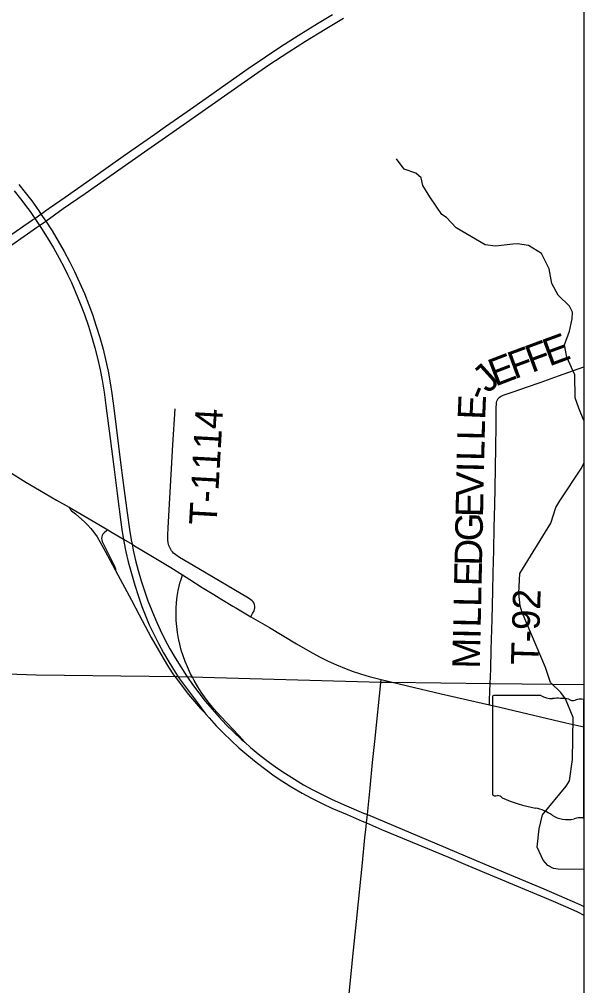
# Model space of a CAD drawing. Extents: x -49 to -8.2, y 9.4 to 23.5.
# Drawn here: x -8.749 to -8.166, y 10.648 to 11.645 of the extents above; entities that cross this region are included whole.
import ezdxf

# ---------------------------------------------------------------- set-up
doc = ezdxf.new("R2010")
doc.units = 0
for name, color, linetype in [('GM_X_Adjacent_County', 7, 'Continuous'), ('GM_X_Interchange_Ramps', 7, 'Continuous'), ('GM_X_Interstate_Route', 7, 'Continuous'), ('GM_X_Minor_River', 7, 'Continuous'), ('GM_X_State_Route', 7, 'Continuous'), ('GM_X_State_Shield', 7, 'Continuous'), ('GM_X_Township', 7, 'Continuous'), ('GM_X_Township_Road', 7, 'Continuous'), ('GM_X_Township_Road_Text', 7, 'Continuous'), ('GM_X_US_Route', 7, 'Continuous')]:
    doc.layers.add(name, color=color, linetype=linetype)

msp = doc.modelspace()

# ---------------------------------------------------------------- linework, layer by layer
at = {"layer": 'GM_X_Adjacent_County'}
msp.add_lwpolyline([(-14.96621, 16.20866), (-8.16621, 16.20866), (-8.16621, 9.40866), (-14.96621, 9.40866)], close=True, dxfattribs=at)
at = {"layer": 'GM_X_Interchange_Ramps'}
for points in [[(-8.69713, 11.14165), (-8.69619, 11.14012), (-8.69559, 11.13913), (-8.69467, 11.13808), (-8.69044, 11.13477), (-8.68699, 11.13195), (-8.68111, 11.12664), (-8.67782, 11.12336), (-8.67473, 11.1199), (-8.67186, 11.11624), (-8.66833, 11.11115), (-8.66509, 11.10587), (-8.65986, 11.09636), (-8.64961, 11.07725), (-8.64926, 11.0766), (-8.63282, 11.04583), (-8.62475, 11.03082), (-8.61236, 11.00757), (-8.60642, 10.9967), (-8.6002, 10.98598), (-8.59446, 10.97677), (-8.58926, 10.96906), (-8.58766, 10.96693), (-8.58635, 10.96518), (-8.58036, 10.95711), (-8.57392, 10.94865), (-8.56573, 10.93907), (-8.56171, 10.9344), (-8.56016, 10.93285), (-8.55843, 10.93121), (-8.55733, 10.93026)], [(-8.65718, 11.1183), (-8.65903, 11.11705), (-8.66032, 11.11619), (-8.66147, 11.11516), (-8.66243, 11.11394), (-8.66313, 11.11256), (-8.66353, 11.11107), (-8.66359, 11.10955), (-8.66335, 11.10803), (-8.66287, 11.10656), (-8.6616, 11.10372), (-8.65043, 11.08106), (-8.64927, 11.07822), (-8.64918, 11.07742), (-8.64926, 11.0766)], [(-8.51596, 10.89946), (-8.51607, 10.89977), (-8.5164, 10.90016), (-8.5185, 10.90258), (-8.52198, 10.90625), (-8.54062, 10.92595), (-8.54781, 10.93406), (-8.55372, 10.94123), (-8.55746, 10.94616), (-8.56098, 10.95125), (-8.56427, 10.95649), (-8.56812, 10.96321), (-8.56984, 10.96647), (-8.57174, 10.97006), (-8.57505, 10.97705), (-8.57746, 10.98276), (-8.5796, 10.98857), (-8.58145, 10.99447), (-8.58304, 11.00046), (-8.58433, 11.00651), (-8.58533, 11.01262), (-8.58607, 11.01877), (-8.58654, 11.02494), (-8.58674, 11.03113), (-8.58664, 11.03732), (-8.58624, 11.0435), (-8.58557, 11.04966), (-8.58459, 11.05577), (-8.58365, 11.06032), (-8.58246, 11.06481), (-8.58198, 11.06628), (-8.58013, 11.07196)]]:
    msp.add_lwpolyline(points, dxfattribs=at)
at = {"layer": 'GM_X_Interstate_Route'}
for points in [[(-8.75611, 11.42316), (-8.7348, 11.43791), (-8.73244, 11.43956), (-8.72616, 11.44406), (-8.71769, 11.45006), (-8.70126, 11.46138), (-8.66998, 11.48353), (-8.64124, 11.50357), (-8.60867, 11.52646), (-8.59756, 11.53411), (-8.57542, 11.54965), (-8.55576, 11.56345), (-8.53933, 11.57501), (-8.51239, 11.59392), (-8.49453, 11.60607), (-8.4787, 11.61666), (-8.46091, 11.62814), (-8.4408, 11.64045), (-8.42542, 11.6496)], [(-8.89462, 11.31531), (-8.89215, 11.31705), (-8.84274, 11.35156), (-8.81476, 11.37118), (-8.77459, 11.39931), (-8.75624, 11.4122), (-8.7308, 11.43003), (-8.72762, 11.43231), (-8.72124, 11.43681), (-8.70316, 11.44959), (-8.6807, 11.46518), (-8.6585, 11.4806), (-8.61579, 11.5106), (-8.58278, 11.53359), (-8.53333, 11.56834), (-8.50918, 11.58531), (-8.49099, 11.59778), (-8.47051, 11.61131), (-8.4532, 11.62231), (-8.43309, 11.63468), (-8.4141, 11.6459)]]:
    msp.add_lwpolyline(points, dxfattribs=at)
at = {"layer": 'GM_X_Minor_River'}
for points in [[(-8.33231, 11.47354), (-8.33397, 11.48152), (-8.33925, 11.48628), (-8.35153, 11.49014), (-8.35923, 11.50099)], [(-8.16621, 11.23132), (-8.1712, 11.24373), (-8.17502, 11.25442), (-8.17539, 11.27835), (-8.18346, 11.29651), (-8.18592, 11.30908), (-8.18075, 11.32323), (-8.17826, 11.33591), (-8.17777, 11.34293), (-8.18071, 11.34905), (-8.1925, 11.36045), (-8.19896, 11.37233), (-8.20195, 11.38737), (-8.20986, 11.40345), (-8.22304, 11.41145), (-8.23442, 11.41316), (-8.23917, 11.41305), (-8.25726, 11.41089), (-8.26789, 11.41239), (-8.29783, 11.42979), (-8.30773, 11.44058), (-8.31262, 11.44351), (-8.32506, 11.46176), (-8.33231, 11.47354)], [(-8.19237, 10.76856), (-8.19749, 10.7694), (-8.20333, 10.77254), (-8.208, 10.77793), (-8.21405, 10.79132), (-8.21223, 10.81028), (-8.20857, 10.82464), (-8.18434, 10.85404), (-8.18082, 10.85967), (-8.1778, 10.88183), (-8.17711, 10.92491), (-8.18497, 10.94422), (-8.18962, 10.95075), (-8.20028, 10.96118), (-8.20555, 10.97664), (-8.22954, 11.03305), (-8.23171, 11.03992), (-8.23301, 11.05323), (-8.23211, 11.07352), (-8.2001, 11.12538), (-8.19509, 11.14162), (-8.1908, 11.14819), (-8.16858, 11.18199), (-8.16621, 11.18719)], [(-8.16621, 10.76812), (-8.19237, 10.76856)]]:
    msp.add_lwpolyline(points, dxfattribs=at)
at = {"layer": 'GM_X_State_Route'}
for points in [[(-8.76072, 11.17932), (-8.75935, 11.17847), (-8.74164, 11.16754), (-8.72783, 11.15941), (-8.71019, 11.14917), (-8.69713, 11.14165)], [(-8.69713, 11.14165), (-8.67248, 11.12735), (-8.65718, 11.1183), (-8.65103, 11.11467), (-8.64686, 11.1122)], [(-8.64686, 11.1122), (-8.64102, 11.10875), (-8.63219, 11.1035), (-8.6296, 11.10195), (-8.60951, 11.09005), (-8.59226, 11.07947), (-8.58013, 11.07196)], [(-8.58013, 11.07196), (-8.57241, 11.06719), (-8.55973, 11.05916), (-8.54784, 11.05177), (-8.53948, 11.04673), (-8.52815, 11.03986)], [(-8.52815, 11.03986), (-8.52521, 11.03808), (-8.50962, 11.02891), (-8.49043, 11.01762), (-8.4624, 11.00103), (-8.44629, 10.99166), (-8.4381, 10.98721), (-8.42975, 10.98306), (-8.42126, 10.97921), (-8.41123, 10.975), (-8.40395, 10.97227), (-8.39657, 10.96984), (-8.38761, 10.96725), (-8.37518, 10.96424)], [(-8.39104, 10.80903), (-8.39027, 10.81627), (-8.3894, 10.82481), (-8.38663, 10.85234), (-8.38398, 10.87862), (-8.38181, 10.90025), (-8.37518, 10.96424)], [(-8.37518, 10.96424), (-8.34798, 10.9576), (-8.31322, 10.94943), (-8.26338, 10.93795), (-8.25268, 10.93549), (-8.22398, 10.92869), (-8.18464, 10.91958), (-8.16621, 10.91526)], [(-8.40434, 10.67868), (-8.40074, 10.71481), (-8.39869, 10.73489), (-8.39455, 10.77506), (-8.39185, 10.80134), (-8.39104, 10.80903)], [(-8.42062, 10.51849), (-8.41823, 10.54166), (-8.414, 10.58341), (-8.41172, 10.6066), (-8.4093, 10.62978), (-8.40505, 10.67151), (-8.40434, 10.67868)]]:
    msp.add_lwpolyline(points, dxfattribs=at)
at = {"layer": 'GM_X_State_Shield'}
for p, q in [((-8.25857, 10.94774), (-8.25857, 10.94774)), ((-8.16621, 10.82152), (-8.16621, 10.94361)), ((-8.26019, 10.84595), (-8.26019, 10.84595))]:
    msp.add_line(p, q, dxfattribs=at)
for points in [[(-8.26019, 10.94601), (-8.26019, 10.94601), (-8.26019, 10.84595)], [(-8.21031, 10.94774), (-8.21031, 10.94774), (-8.25857, 10.94774)]]:
    msp.add_lwpolyline(points, dxfattribs=at)
for centre, major_axis, start_param, end_param in [((-8.2583, 10.94623), (0.00191, 0), 1.712693, 3.28349), ((-8.19881, 10.95935), (0.01852, 0), 4.042523, 4.731795), ((-8.19267, 10.89156), (0.06648, 0), 1.404758, 1.657858), ((-8.17758, 10.94675), (0.00534, 0), 3.836095, 5.185415), ((-8.16974, 10.93518), (0.01111, 0), 1.247128, 2.079405), ((-8.25828, 10.84574), (0.00193, 0), 3.00124, 4.508301), ((-8.25799, 10.85597), (0.0147, 0), 4.665946, 4.897461), ((-8.25498, 10.84018), (0.0053, 0), 0.519207, 1.627899), ((-8.18807, 10.93008), (0.1262, 0), 4.195997, 4.488961), ((-8.2257, 10.801), (0.03949, 0), 0.823519, 1.323587), ((-8.18299, 10.83969), (0.02506, 0), 4.026481, 4.996735), ((-8.16851, 10.80509), (0.02059, 0), 1.495662, 1.94098), ((-8.16668, 10.83219), (0.01335, 0), 4.691044, 4.748038)]:
    msp.add_ellipse(centre, major_axis=major_axis, ratio=0.8, start_param=start_param, end_param=end_param, dxfattribs=at)
at = {"layer": 'GM_X_Township'}
for p, q in [((-8.73128, 10.96873), (-9.07575, 10.97971)), ((-8.58513, 10.96704), (-8.73128, 10.96873)), ((-8.57154, 10.96665), (-8.58513, 10.96704)), ((-8.37508, 10.96102), (-8.57154, 10.96665)), ((-8.36555, 10.96092), (-8.37508, 10.96102)), ((-8.26156, 10.95974), (-8.36555, 10.96092)), ((-8.16621, 10.95866), (-8.26156, 10.95974))]:
    msp.add_line(p, q, dxfattribs=at)
at = {"layer": 'GM_X_Township_Road'}
for points in [[(-8.26271, 10.9596), (-8.26211, 10.97484), (-8.26163, 10.99502), (-8.26076, 11.02606), (-8.26011, 11.05556), (-8.25963, 11.07419), (-8.25901, 11.09748), (-8.25848, 11.12077), (-8.25803, 11.14406), (-8.2577, 11.16114), (-8.2572, 11.18287), (-8.25688, 11.20306), (-8.25651, 11.22635), (-8.25642, 11.245), (-8.25629, 11.24813), (-8.2561, 11.24966), (-8.25579, 11.2512), (-8.25524, 11.25264), (-8.25444, 11.25391), (-8.25342, 11.25503), (-8.25216, 11.25589), (-8.2508, 11.2566), (-8.24935, 11.25719), (-8.239, 11.26064), (-8.22434, 11.26577), (-8.21115, 11.27037), (-8.19212, 11.27713), (-8.16621, 11.28648)], [(-8.50962, 11.02891), (-8.50781, 11.03207), (-8.50625, 11.03481), (-8.50569, 11.03633), (-8.5054, 11.03794), (-8.5054, 11.03959), (-8.5057, 11.04121), (-8.5063, 11.04273), (-8.50718, 11.04408), (-8.50826, 11.04529), (-8.50948, 11.04634), (-8.51209, 11.04814), (-8.56312, 11.07814), (-8.58323, 11.09001), (-8.58707, 11.09259), (-8.58939, 11.09455), (-8.59044, 11.09566), (-8.59139, 11.09684), (-8.59225, 11.09809), (-8.59301, 11.09941), (-8.59366, 11.10077), (-8.59421, 11.10219), (-8.59464, 11.10364), (-8.59496, 11.10513), (-8.59528, 11.10817), (-8.59529, 11.11281), (-8.59488, 11.12057), (-8.59, 11.20606), (-8.58758, 11.24335)], [(-8.26338, 10.93795), (-8.26324, 10.94225), (-8.26291, 10.95247), (-8.26271, 10.9596)]]:
    msp.add_lwpolyline(points, dxfattribs=at)
at = {"layer": 'GM_X_US_Route'}
for points in [[(-8.75393, 11.46809), (-8.74713, 11.45959), (-8.73964, 11.44966), (-8.73748, 11.44662)], [(-8.74912, 11.47465), (-8.74232, 11.46618), (-8.73574, 11.45754), (-8.72849, 11.44746), (-8.72616, 11.44406), (-8.72124, 11.43681), (-8.71477, 11.42678), (-8.7083, 11.41618), (-8.70212, 11.40542), (-8.69629, 11.39446), (-8.69147, 11.38473), (-8.68628, 11.37346), (-8.6814, 11.36205), (-8.67679, 11.35052), (-8.67304, 11.34033), (-8.66909, 11.32856), (-8.66546, 11.3167), (-8.66215, 11.30474), (-8.65953, 11.2942), (-8.65687, 11.28207), (-8.65461, 11.26987), (-8.6529, 11.25915), (-8.65084, 11.24376), (-8.64382, 11.18516), (-8.64046, 11.15896), (-8.63732, 11.13587), (-8.63493, 11.11895), (-8.63313, 11.10821), (-8.63219, 11.1035), (-8.63102, 11.09754), (-8.62859, 11.08693), (-8.62585, 11.07639), (-8.62279, 11.06594), (-8.61942, 11.05559), (-8.61576, 11.04534), (-8.61179, 11.0352), (-8.60754, 11.02518), (-8.60303, 11.01527), (-8.59821, 11.00551), (-8.59309, 10.9959), (-8.58769, 10.98645), (-8.58201, 10.97716), (-8.57606, 10.96805), (-8.57505, 10.96661), (-8.56983, 10.95912), (-8.56335, 10.95036), (-8.55662, 10.94181), (-8.54964, 10.93346), (-8.54241, 10.92532), (-8.53495, 10.91739), (-8.52722, 10.90972), (-8.51924, 10.90232), (-8.51596, 10.89946), (-8.50987, 10.89414), (-8.50027, 10.88622), (-8.49165, 10.87957), (-8.48283, 10.87318), (-8.47382, 10.86708), (-8.46462, 10.86125), (-8.45526, 10.85569), (-8.44575, 10.8504), (-8.43608, 10.84541), (-8.42626, 10.84071), (-8.41349, 10.835), (-8.39347, 10.82649), (-8.3894, 10.82481), (-8.35335, 10.8097), (-8.26172, 10.77116), (-8.20731, 10.74828), (-8.18589, 10.73913), (-8.17032, 10.73212), (-8.16621, 10.73013)], [(-8.73748, 11.44662), (-8.73244, 11.43956), (-8.72762, 11.43231), (-8.7255, 11.42919), (-8.71967, 11.42), (-8.71332, 11.4093), (-8.70727, 11.39843), (-8.7022, 11.3888), (-8.69874, 11.38183), (-8.69476, 11.37339), (-8.69039, 11.36342), (-8.6857, 11.35191), (-8.68129, 11.34028), (-8.67721, 11.32852), (-8.67394, 11.31814), (-8.67059, 11.30616), (-8.66758, 11.2941), (-8.6652, 11.28348), (-8.66309, 11.2728), (-8.66106, 11.26052), (-8.65912, 11.24667), (-8.65478, 11.21277), (-8.6511, 11.18348), (-8.64767, 11.15574), (-8.64386, 11.12647), (-8.64275, 11.1188), (-8.64164, 11.11237)], [(-8.64164, 11.11237), (-8.64102, 11.10875), (-8.64066, 11.10656), (-8.63851, 11.09592), (-8.63604, 11.08534), (-8.63291, 11.07333), (-8.62944, 11.06141), (-8.62564, 11.04959), (-8.62201, 11.03936), (-8.61808, 11.02924), (-8.61444, 11.02067), (-8.60987, 11.01082), (-8.60498, 11.00113), (-8.59979, 10.99159), (-8.59435, 10.98219), (-8.58784, 10.97162), (-8.58457, 10.96685), (-8.58316, 10.9648), (-8.56275, 10.93738), (-8.55733, 10.93026), (-8.55576, 10.92818), (-8.5527, 10.92452), (-8.54536, 10.91651), (-8.5378, 10.90871), (-8.53003, 10.90112), (-8.52203, 10.89378), (-8.51379, 10.8867), (-8.50416, 10.87887), (-8.49431, 10.87131), (-8.4855, 10.86496), (-8.47647, 10.85893), (-8.46724, 10.8532), (-8.45652, 10.84694), (-8.44699, 10.84173), (-8.43591, 10.83614), (-8.42606, 10.83156), (-8.41035, 10.82484), (-8.39463, 10.81814), (-8.39215, 10.81708)], [(-8.39215, 10.81708), (-8.39027, 10.81627), (-8.37466, 10.80954), (-8.34307, 10.79647), (-8.30582, 10.78085), (-8.28578, 10.7724), (-8.23133, 10.74957), (-8.20266, 10.73757), (-8.18267, 10.72898), (-8.17276, 10.72447), (-8.16621, 10.72126)]]:
    msp.add_lwpolyline(points, dxfattribs=at)

# ---------------------------------------------------------------- texts
at = {"layer": 'GM_X_Township_Road_Text'}
for s, height, rotation, p in [('E', 0.02841, 20.19724, (-8.20183, 11.28671)), ('F', 0.02841, 20.19623, (-8.21982, 11.28009)), ('E', 0.02841, 21.04459, (-8.25753, 11.26588)), ('F', 0.02841, 20.21125, (-8.2378, 11.27347)), ('J', 0.02841, 42.19282, (-8.26506, 11.25837)), ('-', 0.02841, 67.52603, (-8.26763, 11.25028)), ('E', 0.02841, 87.62939, (-8.26794, 11.23161)), ('T-1114', 0.028409, 86.75994, (-8.54508, 11.12264)), ('L', 0.02841, 88.75705, (-8.2684, 11.21051)), ('L', 0.02841, 88.77847, (-8.26885, 11.18927)), ('I', 0.02841, 88.78275, (-8.2691, 11.1776)), ('V', 0.02841, 88.78011, (-8.26963, 11.15261)), ('E', 0.02841, 88.77913, (-8.27009, 11.13136)), ('G', 0.02841, 88.77956, (-8.27062, 11.10637)), ('D', 0.02841, 88.78011, (-8.27115, 11.08138)), ('E', 0.02841, 88.77913, (-8.2716, 11.06013)), ('L', 0.02841, 88.77847, (-8.27206, 11.03889)), ('T-92', 0.028409, 88.23284, (-8.21295, 10.97883)), ('L', 0.02841, 88.78318, (-8.27251, 11.01764)), ('I', 0.02841, 88.77431, (-8.27276, 11.00597)), ('M', 0.02841, 88.78005, (-8.27341, 10.97515))]:
    msp.add_text(s, height=height, rotation=rotation, dxfattribs=at).set_placement(p)

doc.saveas('drawing.dxf')
